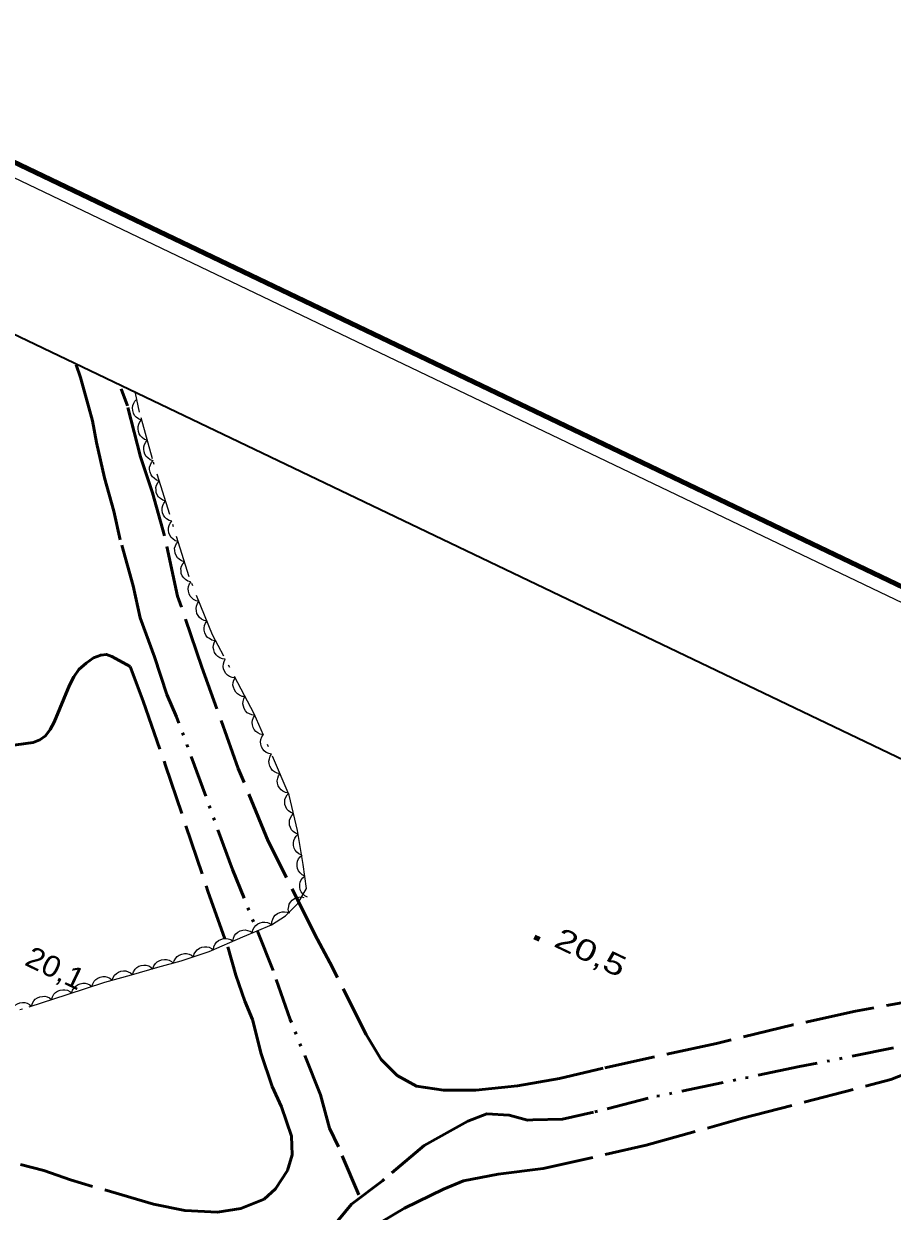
# Model space of a CAD drawing. Extents: x 355726 to 357533, y 5103782 to 5105258.
# Drawn here: x 356630.9 to 356692.4, y 5104933 to 5105017.1 of the extents above; entities that cross this region are included whole.
import ezdxf

# ---------------------------------------------------------------- set-up
doc = ezdxf.new("R2010")
doc.units = 0
doc.header["$LTSCALE"] = 0.6
for name, pattern in [('DASH_DOUBLE_DOT', [9.2, 5, -1.2, 0.3, -1.2, 0.3, -1.2]), ('DOT_DASHED', [7.7, 5, -1.2, 0.3, -1.2]), ('LONG_DASHED', [7.5, 6, -1.5])]:
    doc.linetypes.add(name, pattern=pattern)
for name, color, linetype, lineweight in [('1', 7, 'LONG_DASHED', 53), ('3', 7, 'Continuous', 140), ('4', 7, 'DASH_DOUBLE_DOT', 53), ('44', 7, 'Continuous', 25), ('60', 7, 'Continuous', 13)]:
    doc.layers.add(name, color=color, linetype=linetype, lineweight=lineweight)

msp = doc.modelspace()

# ---------------------------------------------------------------- linework, layer by layer
at = {"layer": '1'}
for points in [[(356695.58, 5104948.22), (356689.84, 5104947.18), (356685.41, 5104946.2), (356680, 5104944.88), (356671.97, 5104943.14), (356668.87, 5104942.41), (356665.91, 5104941.89), (356662.95, 5104941.57), (356660.66, 5104941.57), (356658.74, 5104941.85), (356657.39, 5104942.61), (356656.25, 5104943.75), (356655.18, 5104945.53), (356652.61, 5104950.63), (356651.55, 5104952.61), (356648.25, 5104959.21), (356646.12, 5104964.37), (356643.55, 5104971.55), (356641.83, 5104976.58), (356640.89, 5104980.86), (356640.04, 5104983.91), (356639.2, 5104986.46), (356638.27, 5104990.06), (356637.83, 5104991.27)], [(356638.48, 5104971.59), (356639.4, 5104969.13), (356640.98, 5104964.58), (356643.97, 5104955.68), (356645.39, 5104951.72), (356645.95, 5104949.72), (356646.59, 5104947.88), (356647.14, 5104946.58), (356647.75, 5104944.16), (356648.52, 5104941.84), (356649.18, 5104940.39), (356649.89, 5104938.31), (356649.94, 5104936.99), (356649.61, 5104935.89), (356648.77, 5104934.58), (356647.96, 5104933.85), (356646.3, 5104933.2), (356644.66, 5104932.93), (356642.34, 5104933.04), (356640.12, 5104933.5), (356634.25, 5104935.21), (356632.35, 5104935.88), (356630.71, 5104936.3)], [(356656.27, 5104932.25), (356657.91, 5104933.21), (356660.65, 5104934.55), (356662.07, 5104935.14), (356664.54, 5104935.63), (356667.73, 5104936.02), (356675.02, 5104937.67), (356681.85, 5104939.58), (356692.34, 5104942.32), (356694.39, 5104943.14)]]:
    msp.add_lwpolyline(points, dxfattribs=at)
at = {"layer": '1', "linetype": 'Continuous'}
msp.add_lwpolyline([(356628.65, 5104965.82), (356631.6, 5104966.21), (356632.06, 5104966.4), (356632.47, 5104966.69), (356632.8, 5104967.12), (356633.09, 5104967.66), (356634.18, 5104970.28), (356634.47, 5104970.87), (356634.84, 5104971.38), (356635.36, 5104971.84), (356635.88, 5104972.2), (356636.38, 5104972.4), (356636.79, 5104972.45), (356637.16, 5104972.3), (356638.48, 5104971.59)], dxfattribs=at)
at = {"layer": '3'}
msp.add_line((356667.1, 5104952.44), (356667.46, 5104952.27), dxfattribs=at)
at = {"layer": '4'}
for points in [[(356654.67, 5104934.16), (356653.22, 5104937.55), (356652.59, 5104938.89), (356651.94, 5104941.24), (356649.81, 5104946.59), (356648.6, 5104950.05), (356645.71, 5104957.21), (356641.76, 5104968.04), (356641.06, 5104969.62), (356640.19, 5104972.29), (356639.17, 5104975.04), (356638.67, 5104977.3), (356637.76, 5104980.58), (356637.32, 5104982.61), (356636.66, 5104984.96), (356636.09, 5104987.46), (356635.79, 5104989.01), (356635.53, 5104989.95), (356634.94, 5104992.07), (356634.64, 5104992.98)], [(356697.95, 5104945.65), (356685.88, 5104943.24), (356675.16, 5104941.01), (356671.28, 5104940.01), (356669.09, 5104939.51), (356667, 5104939.47), (356666.62, 5104939.44), (356665.32, 5104939.8), (356663.74, 5104939.9), (356662.39, 5104939.38), (356661.33, 5104938.79), (356659.29, 5104937.66), (356656.33, 5104935.16), (356654.14, 5104933.5), (356651.97, 5104930.84)]]:
    msp.add_lwpolyline(points, dxfattribs=at)
at = {"layer": '44', "linetype": 'DOT_DASHED'}
msp.add_lwpolyline([(356627.08, 5104946.29), (356631.32, 5104947.48), (356634, 5104948.35), (356636.67, 5104949.22), (356638.56, 5104949.75), (356640.44, 5104950.28), (356642.09, 5104950.74), (356644.06, 5104951.41), (356646.44, 5104952.45), (356648.49, 5104953.28), (356649.46, 5104953.93), (356650.35, 5104954.81), (356650.95, 5104955.86), (356650.73, 5104957.57), (356650.31, 5104959.98), (356649.74, 5104962.48), (356647.25, 5104968.23), (356644.29, 5104973.85), (356642.64, 5104977.94), (356640.05, 5104986.32), (356639.13, 5104989.61), (356638.85, 5104990.96)], dxfattribs=at)
at = {"layer": '44'}
for points in [[(356639.24, 5104989.06), (356639.05, 5104989.14), (356638.89, 5104989.27), (356638.78, 5104989.39), (356638.7, 5104989.55), (356638.65, 5104989.73), (356638.64, 5104989.92), (356638.65, 5104990.08), (356638.72, 5104990.25), (356638.81, 5104990.4), (356638.94, 5104990.53)], [(356639.68, 5104987.63), (356639.49, 5104987.69), (356639.32, 5104987.81), (356639.2, 5104987.93), (356639.11, 5104988.08), (356639.05, 5104988.25), (356639.03, 5104988.44), (356639.03, 5104988.6), (356639.08, 5104988.77), (356639.16, 5104988.94), (356639.28, 5104989.07)], [(356640.09, 5104986.18), (356639.89, 5104986.25), (356639.72, 5104986.37), (356639.6, 5104986.48), (356639.51, 5104986.63), (356639.45, 5104986.81), (356639.43, 5104987), (356639.43, 5104987.16), (356639.48, 5104987.33), (356639.57, 5104987.49), (356639.68, 5104987.63)], [(356640.53, 5104984.75), (356640.33, 5104984.81), (356640.17, 5104984.93), (356640.04, 5104985.04), (356639.95, 5104985.18), (356639.88, 5104985.36), (356639.85, 5104985.55), (356639.85, 5104985.71), (356639.9, 5104985.88), (356639.98, 5104986.04), (356640.09, 5104986.19)], [(356640.98, 5104983.32), (356640.78, 5104983.38), (356640.61, 5104983.49), (356640.48, 5104983.6), (356640.39, 5104983.75), (356640.32, 5104983.92), (356640.3, 5104984.11), (356640.29, 5104984.28), (356640.34, 5104984.44), (356640.42, 5104984.61), (356640.53, 5104984.75)], [(356641.42, 5104981.89), (356641.22, 5104981.95), (356641.05, 5104982.06), (356640.93, 5104982.17), (356640.83, 5104982.32), (356640.77, 5104982.49), (356640.74, 5104982.68), (356640.74, 5104982.84), (356640.78, 5104983.01), (356640.86, 5104983.18), (356640.98, 5104983.32)], [(356641.86, 5104980.45), (356641.66, 5104980.51), (356641.49, 5104980.63), (356641.37, 5104980.74), (356641.28, 5104980.89), (356641.21, 5104981.06), (356641.18, 5104981.25), (356641.18, 5104981.41), (356641.23, 5104981.58), (356641.31, 5104981.75), (356641.42, 5104981.89)], [(356642.31, 5104979.02), (356642.11, 5104979.08), (356641.94, 5104979.19), (356641.81, 5104979.3), (356641.72, 5104979.45), (356641.65, 5104979.62), (356641.63, 5104979.81), (356641.62, 5104979.98), (356641.67, 5104980.15), (356641.75, 5104980.31), (356641.86, 5104980.45)], [(356642.75, 5104977.59), (356642.55, 5104977.65), (356642.38, 5104977.76), (356642.26, 5104977.87), (356642.16, 5104978.02), (356642.09, 5104978.19), (356642.07, 5104978.38), (356642.06, 5104978.54), (356642.11, 5104978.71), (356642.19, 5104978.88), (356642.31, 5104979.02)], [(356643.34, 5104976.21), (356643.14, 5104976.25), (356642.96, 5104976.35), (356642.83, 5104976.45), (356642.72, 5104976.59), (356642.64, 5104976.75), (356642.59, 5104976.94), (356642.58, 5104977.1), (356642.61, 5104977.27), (356642.68, 5104977.45), (356642.78, 5104977.6)], [(356643.9, 5104974.81), (356643.7, 5104974.86), (356643.52, 5104974.96), (356643.39, 5104975.06), (356643.28, 5104975.2), (356643.2, 5104975.36), (356643.16, 5104975.55), (356643.14, 5104975.71), (356643.17, 5104975.88), (356643.24, 5104976.06), (356643.34, 5104976.21)], [(356644.46, 5104973.42), (356644.26, 5104973.47), (356644.08, 5104973.57), (356643.95, 5104973.66), (356643.84, 5104973.81), (356643.76, 5104973.97), (356643.72, 5104974.16), (356643.7, 5104974.32), (356643.73, 5104974.49), (356643.8, 5104974.67), (356643.9, 5104974.81)], [(356645.2, 5104972.12), (356645, 5104972.14), (356644.81, 5104972.22), (356644.67, 5104972.3), (356644.55, 5104972.43), (356644.45, 5104972.59), (356644.39, 5104972.77), (356644.35, 5104972.93), (356644.37, 5104973.11), (356644.42, 5104973.28), (356644.5, 5104973.44)], [(356645.9, 5104970.79), (356645.69, 5104970.81), (356645.51, 5104970.89), (356645.37, 5104970.98), (356645.25, 5104971.11), (356645.15, 5104971.26), (356645.09, 5104971.44), (356645.05, 5104971.6), (356645.07, 5104971.78), (356645.12, 5104971.96), (356645.2, 5104972.12)], [(356646.6, 5104969.46), (356646.39, 5104969.48), (356646.21, 5104969.56), (356646.06, 5104969.65), (356645.95, 5104969.78), (356645.85, 5104969.93), (356645.79, 5104970.12), (356645.75, 5104970.28), (356645.77, 5104970.45), (356645.82, 5104970.63), (356645.9, 5104970.79)], [(356647.3, 5104968.13), (356647.09, 5104968.16), (356646.91, 5104968.24), (356646.76, 5104968.32), (356646.64, 5104968.45), (356646.54, 5104968.61), (356646.49, 5104968.79), (356646.45, 5104968.95), (356646.47, 5104969.12), (356646.52, 5104969.3), (356646.6, 5104969.46)], [(356647.89, 5104966.75), (356647.68, 5104966.79), (356647.5, 5104966.89), (356647.37, 5104966.98), (356647.26, 5104967.12), (356647.17, 5104967.28), (356647.13, 5104967.47), (356647.1, 5104967.63), (356647.13, 5104967.8), (356647.2, 5104967.98), (356647.29, 5104968.13)], [(356648.48, 5104965.38), (356648.28, 5104965.42), (356648.1, 5104965.51), (356647.96, 5104965.61), (356647.86, 5104965.74), (356647.77, 5104965.91), (356647.72, 5104966.09), (356647.7, 5104966.25), (356647.73, 5104966.43), (356647.79, 5104966.6), (356647.89, 5104966.75)], [(356649.08, 5104964), (356648.88, 5104964.04), (356648.7, 5104964.13), (356648.56, 5104964.23), (356648.45, 5104964.37), (356648.36, 5104964.53), (356648.32, 5104964.72), (356648.3, 5104964.88), (356648.33, 5104965.05), (356648.39, 5104965.23), (356648.48, 5104965.38)], [(356649.68, 5104962.63), (356649.47, 5104962.66), (356649.29, 5104962.76), (356649.16, 5104962.85), (356649.05, 5104962.99), (356648.96, 5104963.15), (356648.91, 5104963.34), (356648.89, 5104963.5), (356648.92, 5104963.68), (356648.98, 5104963.85), (356649.08, 5104964)], [(356650.04, 5104961.17), (356649.84, 5104961.25), (356649.68, 5104961.37), (356649.57, 5104961.49), (356649.49, 5104961.65), (356649.43, 5104961.82), (356649.42, 5104962.01), (356649.43, 5104962.18), (356649.49, 5104962.34), (356649.58, 5104962.5), (356649.7, 5104962.63)], [(356650.37, 5104959.71), (356650.18, 5104959.79), (356650.02, 5104959.91), (356649.9, 5104960.03), (356649.82, 5104960.18), (356649.76, 5104960.36), (356649.75, 5104960.55), (356649.76, 5104960.71), (356649.82, 5104960.88), (356649.92, 5104961.04), (356650.04, 5104961.17)], [(356650.62, 5104958.23), (356650.42, 5104958.31), (356650.27, 5104958.45), (356650.16, 5104958.57), (356650.09, 5104958.73), (356650.04, 5104958.91), (356650.04, 5104959.1), (356650.06, 5104959.26), (356650.13, 5104959.43), (356650.23, 5104959.58), (356650.36, 5104959.71)], [(356650.84, 5104956.75), (356650.65, 5104956.84), (356650.5, 5104956.98), (356650.4, 5104957.11), (356650.33, 5104957.27), (356650.29, 5104957.45), (356650.3, 5104957.64), (356650.32, 5104957.81), (356650.4, 5104957.96), (356650.51, 5104958.11), (356650.64, 5104958.23)], [(356651.03, 5104955.26), (356650.84, 5104955.35), (356650.69, 5104955.49), (356650.59, 5104955.62), (356650.52, 5104955.78), (356650.48, 5104955.96), (356650.49, 5104956.16), (356650.52, 5104956.32), (356650.59, 5104956.48), (356650.7, 5104956.63), (356650.84, 5104956.75)], [(356649.71, 5104954.18), (356649.67, 5104954.38), (356649.7, 5104954.59), (356649.74, 5104954.75), (356649.82, 5104954.9), (356649.94, 5104955.04), (356650.1, 5104955.15), (356650.24, 5104955.23), (356650.42, 5104955.26), (356650.6, 5104955.27), (356650.78, 5104955.23)], [(356648.51, 5104953.29), (356648.51, 5104953.5), (356648.57, 5104953.7), (356648.64, 5104953.85), (356648.75, 5104953.98), (356648.9, 5104954.09), (356649.07, 5104954.17), (356649.23, 5104954.22), (356649.4, 5104954.22), (356649.59, 5104954.19), (356649.75, 5104954.13)], [(356647.12, 5104952.73), (356647.16, 5104952.93), (356647.26, 5104953.11), (356647.36, 5104953.24), (356647.5, 5104953.35), (356647.67, 5104953.43), (356647.85, 5104953.47), (356648.01, 5104953.49), (356648.19, 5104953.45), (356648.36, 5104953.39), (356648.51, 5104953.29)], [(356645.74, 5104952.14), (356645.78, 5104952.35), (356645.87, 5104952.53), (356645.96, 5104952.66), (356646.1, 5104952.77), (356646.26, 5104952.86), (356646.45, 5104952.91), (356646.61, 5104952.93), (356646.78, 5104952.9), (356646.96, 5104952.84), (356647.11, 5104952.74)], [(356642.95, 5104951.03), (356643.01, 5104951.23), (356643.12, 5104951.41), (356643.22, 5104951.53), (356643.37, 5104951.63), (356643.54, 5104951.71), (356643.73, 5104951.74), (356643.89, 5104951.74), (356644.06, 5104951.7), (356644.23, 5104951.62), (356644.37, 5104951.52)], [(356644.36, 5104951.54), (356644.4, 5104951.75), (356644.49, 5104951.93), (356644.59, 5104952.06), (356644.73, 5104952.17), (356644.89, 5104952.26), (356645.07, 5104952.31), (356645.24, 5104952.33), (356645.41, 5104952.3), (356645.59, 5104952.24), (356645.74, 5104952.14)], [(356640.08, 5104950.18), (356640.14, 5104950.38), (356640.26, 5104950.54), (356640.37, 5104950.66), (356640.53, 5104950.75), (356640.7, 5104950.82), (356640.89, 5104950.84), (356641.05, 5104950.84), (356641.22, 5104950.78), (356641.39, 5104950.7), (356641.52, 5104950.58)], [(356641.53, 5104950.55), (356641.59, 5104950.75), (356641.7, 5104950.92), (356641.8, 5104951.05), (356641.95, 5104951.15), (356642.12, 5104951.22), (356642.31, 5104951.25), (356642.47, 5104951.26), (356642.64, 5104951.22), (356642.81, 5104951.14), (356642.95, 5104951.03)], [(356637.19, 5104949.37), (356637.26, 5104949.56), (356637.37, 5104949.73), (356637.49, 5104949.85), (356637.64, 5104949.94), (356637.81, 5104950.01), (356638, 5104950.03), (356638.16, 5104950.03), (356638.33, 5104949.97), (356638.5, 5104949.89), (356638.63, 5104949.77)], [(356638.63, 5104949.77), (356638.7, 5104949.97), (356638.82, 5104950.14), (356638.93, 5104950.26), (356639.08, 5104950.35), (356639.25, 5104950.41), (356639.44, 5104950.43), (356639.61, 5104950.43), (356639.78, 5104950.38), (356639.94, 5104950.29), (356640.08, 5104950.18)], [(356634.33, 5104948.46), (356634.39, 5104948.66), (356634.5, 5104948.83), (356634.61, 5104948.95), (356634.75, 5104949.05), (356634.92, 5104949.12), (356635.11, 5104949.15), (356635.28, 5104949.16), (356635.45, 5104949.11), (356635.62, 5104949.03), (356635.76, 5104948.92)], [(356635.76, 5104948.92), (356635.82, 5104949.12), (356635.93, 5104949.29), (356636.03, 5104949.42), (356636.18, 5104949.51), (356636.35, 5104949.59), (356636.54, 5104949.62), (356636.7, 5104949.62), (356636.87, 5104949.58), (356637.04, 5104949.5), (356637.18, 5104949.39)], [(356632.9, 5104947.99), (356632.96, 5104948.2), (356633.07, 5104948.37), (356633.18, 5104948.49), (356633.33, 5104948.59), (356633.5, 5104948.66), (356633.69, 5104948.69), (356633.85, 5104948.69), (356634.02, 5104948.65), (356634.19, 5104948.57), (356634.33, 5104948.46)], [(356630.04, 5104947.12), (356630.1, 5104947.32), (356630.22, 5104947.48), (356630.33, 5104947.6), (356630.48, 5104947.69), (356630.66, 5104947.76), (356630.85, 5104947.78), (356631.01, 5104947.78), (356631.18, 5104947.73), (356631.34, 5104947.64), (356631.48, 5104947.52)], [(356631.48, 5104947.53), (356631.54, 5104947.73), (356631.65, 5104947.9), (356631.75, 5104948.03), (356631.9, 5104948.12), (356632.07, 5104948.2), (356632.26, 5104948.22), (356632.42, 5104948.23), (356632.59, 5104948.18), (356632.76, 5104948.11), (356632.9, 5104947.99)]]:
    msp.add_lwpolyline(points, dxfattribs=at)
at = {"layer": '60', "lineweight": 158}
msp.add_lwpolyline([(355725.74, 5104464.62), (357152.72, 5103781.6), (357532.66, 5104575.38), (356105.68, 5105258.4)], close=True, dxfattribs=at)
at = {"layer": '60'}
msp.add_lwpolyline([(355727.1, 5104465.08), (357152.24, 5103782.93), (357531.32, 5104574.91), (356106.18, 5105257.06)], close=True, dxfattribs=at)
at = {"layer": '60', "lineweight": 35}
msp.add_lwpolyline([(355740.43, 5104469.78), (356913.03, 5103908.53), (357283.46, 5104682.46), (356110.86, 5105243.71)], close=True, dxfattribs=at)

# ---------------------------------------------------------------- texts
at = {"layer": '3'}
for s, width, p in [('20,5   ', 1.35, (356668.39, 5104951.8)), ('20,1   ', 1.1, (356630.91, 5104950.48))]:
    msp.add_text(s, height=1.5, rotation=334.423, dxfattribs=dict(at, width=width)).set_placement(p)

doc.saveas('drawing.dxf')
